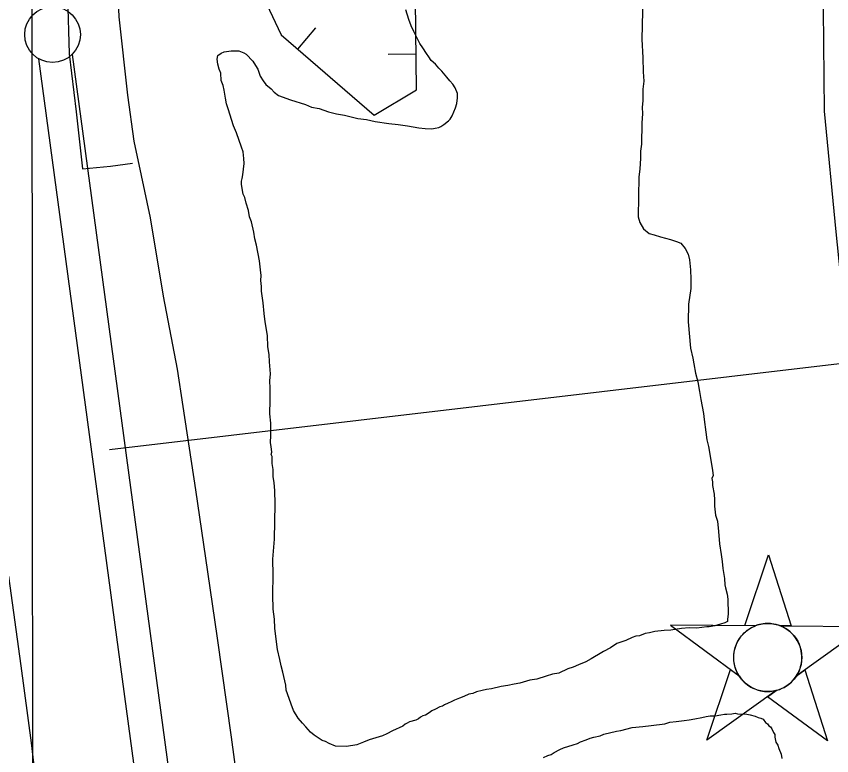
# Model space of a CAD drawing. Extents: x 3297753 to 3335611, y 652252 to 677623.
# Drawn here: x 3307103 to 3307834, y 674202 to 674865 of the extents above; entities that cross this region are included whole.
import ezdxf

# ---------------------------------------------------------------- set-up
doc = ezdxf.new("R2010")
doc.units = 0
for name, color, linetype in [('V-BORW-LINE', 7, 'Continuous'), ('V-CHAN-NAID', 7, 'Continuous'), ('V-FLOD-BASE', 7, 'Continuous'), ('V-GRID-MAJR', 7, 'Continuous'), ('V-LEVE-TOET', 7, 'Continuous'), ('V-RIVR-RANG', 7, 'Continuous'), ('V-RRAP-FSHR', 7, 'Continuous'), ('V-SITE-VEGE', 7, 'Continuous'), ('V-SURV-LINE', 7, 'Continuous')]:
    doc.layers.add(name, color=color, linetype=linetype)

msp = doc.modelspace()

# ---------------------------------------------------------------- linework, layer by layer
at = {"layer": 'V-BORW-LINE'}
for p, q in [((3307355.19, 674835.72), (3307371.5, 674854.66)), ((3307461.32, 674831.08), (3307436.32, 674830.79))]:
    msp.add_line(p, q, dxfattribs=at)
msp.add_lwpolyline([(3307285.61, 675066.94), (3307285.28, 675066.48), (3307280.49, 675023.39), (3307295.37, 674943.47), (3307340.17, 674848.65), (3307423.89, 674776.55), (3307461.69, 674799.26), (3307460.75, 674879.52), (3307453.65, 675019.87), (3307450.86, 675181.62), (3307468.43, 675330.06), (3307479.3, 675509.81), (3307487.7, 675715.39), (3307489.3, 675820.63)], dxfattribs=at)
at = {"layer": 'V-CHAN-NAID'}
for points in [[(3307766.04, 674318.55), (3307756.45, 674318.61), (3307777.58, 674382.1), (3307797.8, 674318.32), (3307788.21, 674318.39), (3307786.64, 674318.97), (3307784.54, 674319.59), (3307782.5, 674320.04), (3307780.47, 674320.35), (3307779.3, 674320.46), (3307777.77, 674320.54), (3307776.04, 674320.54), (3307774.67, 674320.47), (3307772.77, 674320.27), (3307771.4, 674320.05), (3307769.62, 674319.67), (3307768.09, 674319.25), (3307767.06, 674318.91)], [(3307766.04, 674318.55), (3307689.55, 674319.09), (3307751.11, 674273.69), (3307750, 674275.6), (3307749.19, 674277.23), (3307748.37, 674279.19), (3307747.67, 674281.25), (3307747.3, 674282.57), (3307746.94, 674284.2), (3307746.7, 674285.64), (3307746.51, 674287.24), (3307746.4, 674288.98), (3307746.39, 674290.56), (3307746.5, 674292.63), (3307746.68, 674294.25), (3307747.07, 674296.45), (3307747.55, 674298.38), (3307748.16, 674300.26), (3307748.81, 674301.94), (3307749.54, 674303.53), (3307750.35, 674305.06), (3307751.41, 674306.8), (3307752.44, 674308.27), (3307753.44, 674309.54), (3307754.45, 674310.69), (3307755.75, 674312.02), (3307756.81, 674312.99), (3307758.52, 674314.39), (3307759.73, 674315.26), (3307761.42, 674316.33), (3307763.15, 674317.27), (3307764.6, 674317.95)], [(3307788.21, 674318.39), (3307864.71, 674317.85), (3307802.5, 674273.32), (3307803.42, 674274.81), (3307804.39, 674276.66), (3307805.11, 674278.25), (3307805.85, 674280.2), (3307806.39, 674281.99), (3307806.79, 674283.62), (3307807.15, 674285.63), (3307807.34, 674287.21), (3307807.46, 674289.41), (3307807.43, 674291.48), (3307807.24, 674293.7), (3307806.98, 674295.45), (3307806.49, 674297.69), (3307805.85, 674299.83), (3307805.1, 674301.81), (3307804.45, 674303.25), (3307803.44, 674305.17), (3307802.38, 674306.89), (3307801.17, 674308.59), (3307799.9, 674310.13), (3307798.63, 674311.5), (3307797, 674313.03), (3307795.26, 674314.44), (3307793.57, 674315.62), (3307791.69, 674316.75), (3307790.21, 674317.51)], [(3307784.47, 674260.42), (3307722.27, 674215.9), (3307743.4, 674279.38), (3307751.11, 674273.69), (3307751.75, 674272.73), (3307753.13, 674270.87), (3307754.34, 674269.45), (3307755.81, 674267.95), (3307757.2, 674266.7), (3307758.65, 674265.54), (3307760.06, 674264.55), (3307761.73, 674263.52), (3307763.45, 674262.61), (3307765.24, 674261.8), (3307766.69, 674261.24), (3307768.31, 674260.71), (3307770.54, 674260.15), (3307772.07, 674259.86), (3307774.1, 674259.6), (3307775.63, 674259.5), (3307777.49, 674259.48), (3307779.18, 674259.55), (3307780.89, 674259.73), (3307782.79, 674260.04)], [(3307802.5, 674273.32), (3307810.3, 674278.91), (3307830.52, 674215.13), (3307776.68, 674254.84), (3307784.47, 674260.42), (3307786.14, 674260.89), (3307787.75, 674261.45), (3307789.91, 674262.37), (3307791.64, 674263.25), (3307793.51, 674264.37), (3307795.25, 674265.58), (3307796.8, 674266.82), (3307798.09, 674267.99), (3307799.47, 674269.41), (3307800.68, 674270.81), (3307801.79, 674272.29)]]:
    msp.add_lwpolyline(points, close=True, dxfattribs=at)
msp.add_circle((3307776.93, 674290.01), 30.54, dxfattribs=at)
at = {"layer": 'V-FLOD-BASE'}
msp.add_lwpolyline([(3307196.89, 675820.33), (3307194.94, 675780.05), (3307191.4, 675723.06), (3307187.98, 675654.96), (3307184.79, 675582.11), (3307179.52, 675499.15), (3307175.3, 675421.24), (3307172.15, 675350.29), (3307167.15, 675282.54), (3307162.77, 675195.76), (3307157.7, 675088.07), (3307152.2, 674991.8), (3307149.35, 674920.21), (3307148.7, 674883.14), (3307150, 674831.44), (3307156.38, 674779.34), (3307162.13, 674728.2), (3307187.22, 674730.62), (3307206.92, 674733.44)], dxfattribs=at)
at = {"layer": 'V-GRID-MAJR'}
msp.add_spline([(3307129.44, 657635.96), (3307127.24, 660664.74), (3307122.83, 666726.16), (3307118.42, 672787.61), (3307116.22, 675820.25)], degree=3, dxfattribs=at)
at = {"layer": 'V-LEVE-TOET'}
for points in [[(3307209.8, 675137.7), (3307204.45, 675067.74), (3307198.57, 674986.06), (3307193.23, 674898.66), (3307194.53, 674864.72), (3307202.48, 674794.52), (3307208.1, 674753.22), (3307214.53, 674722.35), (3307222.74, 674684.48), (3307234.49, 674614.22), (3307246.97, 674548.7), (3307252.08, 674515.01), (3307263.45, 674440.31), (3307274.2, 674366.9), (3307282.98, 674307.46), (3307295.36, 674218.48), (3307306.87, 674133.96)], [(3307124.72, 674141.29), (3307116.16, 674213.4), (3307106.92, 674282.67), (3307095.98, 674363.06)]]:
    msp.add_lwpolyline(points, dxfattribs=at)
at = {"layer": 'V-RIVR-RANG'}
msp.add_line((3307186.16, 674476.56), (3308459.39, 674626.32), dxfattribs=at)
at = {"layer": 'V-RRAP-FSHR'}
msp.add_lwpolyline([(3307962.95, 674134.59), (3307950.74, 674205.42), (3307930.77, 674263.25), (3307901.46, 674335.5), (3307871.85, 674428.21), (3307852.97, 674528.66), (3307838.2, 674671.87), (3307827.8, 674780.03), (3307826.48, 674902.45), (3307810.85, 675028.56), (3307808.85, 675177.17), (3307804.22, 675331.48), (3307807.92, 675471.14), (3307827.24, 675599.03), (3307826.67, 675663.1), (3307819.96, 675734.77), (3307810.77, 675820.96)], dxfattribs=at)
at = {"layer": 'V-SITE-VEGE'}
for p, q in [((3307664.74, 674884.51), (3307664.04, 674844.64)), ((3307454.89, 674862.37), (3307452.23, 674870.84)), ((3307457.04, 674856.72), (3307454.89, 674862.37)), ((3307459.19, 674851.62), (3307457.04, 674856.72)), ((3307462.45, 674845.39), (3307459.19, 674851.62)), ((3307464.62, 674840.86), (3307462.45, 674845.39)), ((3307664.04, 674844.64), (3307664.86, 674827.78)), ((3307467.35, 674836.88), (3307464.62, 674840.86)), ((3307470.63, 674831.77), (3307467.35, 674836.88)), ((3307282.98, 674826.65), (3307283.6, 674830.01)), ((3307283.6, 674830.01), (3307286.45, 674832.21)), ((3307286.45, 674832.21), (3307289.28, 674833.28)), ((3307289.28, 674833.28), (3307295.47, 674834.29)), ((3307295.47, 674834.29), (3307302.21, 674834.18)), ((3307302.21, 674834.18), (3307306.67, 674832.41)), ((3307306.67, 674832.41), (3307308.9, 674831.25)), ((3307308.9, 674831.25), (3307314.96, 674824.96)), ((3307472.83, 674828.92), (3307470.63, 674831.77)), ((3307475.02, 674825.51), (3307472.83, 674828.92)), ((3307664.86, 674827.78), (3307665.21, 674815.42)), ((3307283.47, 674822.15), (3307282.98, 674826.65)), ((3307284.51, 674817.64), (3307283.47, 674822.15)), ((3307314.96, 674824.96), (3307317.14, 674820.99)), ((3307317.14, 674820.99), (3307319.33, 674817.59)), ((3307478.89, 674822.08), (3307475.02, 674825.51)), ((3307481.64, 674818.66), (3307478.89, 674822.08)), ((3307286.13, 674814.24), (3307284.51, 674817.64)), ((3307286.58, 674807.5), (3307286.13, 674814.24)), ((3307319.33, 674817.59), (3307321.46, 674811.37)), ((3307484.39, 674815.8), (3307481.64, 674818.66)), ((3307488.8, 674810.67), (3307484.39, 674815.8)), ((3307665.21, 674815.42), (3307665.62, 674806.99)), ((3307288.18, 674802.98), (3307286.58, 674807.5)), ((3307321.46, 674811.37), (3307324.2, 674807.39)), ((3307324.2, 674807.39), (3307326.39, 674803.99)), ((3307491.54, 674807.25), (3307488.8, 674810.67)), ((3307494.3, 674804.4), (3307491.54, 674807.25)), ((3307665.62, 674806.99), (3307664.93, 674799.7)), ((3307289.23, 674799.03), (3307288.18, 674802.98)), ((3307290.23, 674791.71), (3307289.23, 674799.03)), ((3307326.39, 674803.99), (3307331.37, 674799.97)), ((3307331.37, 674799.97), (3307334.13, 674797.11)), ((3307496.49, 674800.99), (3307494.3, 674804.4)), ((3307498.64, 674795.9), (3307496.49, 674800.99)), ((3307664.93, 674799.7), (3307664.75, 674789.6)), ((3307291.26, 674786.64), (3307290.23, 674791.71)), ((3307334.13, 674797.11), (3307338.01, 674794.23)), ((3307338.01, 674794.23), (3307348.6, 674790.12)), ((3307497.92, 674786.92), (3307498.57, 674791.97)), ((3307498.57, 674791.97), (3307498.64, 674795.9)), ((3307292.87, 674782.12), (3307291.26, 674786.64)), ((3307348.6, 674790.12), (3307362.01, 674785.95)), ((3307362.01, 674785.95), (3307367.58, 674783.61)), ((3307367.58, 674783.61), (3307374.3, 674782.37)), ((3307496.73, 674783.01), (3307497.92, 674786.92)), ((3307664.75, 674789.6), (3307664.08, 674783.43)), ((3307664.08, 674783.43), (3307664.55, 674777.81)), ((3307297.65, 674766.87), (3307292.87, 674782.12)), ((3307374.3, 674782.37), (3307382.67, 674779.41)), ((3307382.67, 674779.41), (3307389.94, 674777.59)), ((3307389.94, 674777.59), (3307397.21, 674776.35)), ((3307397.21, 674776.35), (3307408.96, 674773.33)), ((3307493.79, 674775.77), (3307496.73, 674783.01)), ((3307664.55, 674777.81), (3307663.84, 674769.4)), ((3307408.96, 674773.33), (3307416.81, 674772.63)), ((3307416.81, 674772.63), (3307424.64, 674770.81)), ((3307424.64, 674770.81), (3307436.96, 674768.91)), ((3307436.96, 674768.91), (3307445.37, 674768.2)), ((3307486.36, 674768.03), (3307490.35, 674771.33)), ((3307490.35, 674771.33), (3307492.06, 674772.99)), ((3307492.06, 674772.99), (3307493.79, 674775.77)), ((3307663.84, 674769.4), (3307663.5, 674750.31)), ((3307300.35, 674760.64), (3307297.65, 674766.87)), ((3307445.37, 674768.2), (3307453.77, 674766.93)), ((3307453.77, 674766.93), (3307463.85, 674765.06)), ((3307463.85, 674765.06), (3307469.45, 674764.4)), ((3307469.45, 674764.4), (3307475.62, 674764.29)), ((3307475.62, 674764.29), (3307478.44, 674764.81)), ((3307478.44, 674764.81), (3307481.82, 674765.31)), ((3307481.82, 674765.31), (3307483.52, 674766.4)), ((3307483.52, 674766.4), (3307486.36, 674768.03)), ((3307304.62, 674747.65), (3307300.35, 674760.64)), ((3307306.23, 674743.69), (3307304.62, 674747.65)), ((3307663.5, 674750.31), (3307662.83, 674744.15)), ((3307306.68, 674737.51), (3307306.23, 674743.69)), ((3307662.83, 674744.15), (3307662.72, 674737.97)), ((3307305.86, 674722.92), (3307307.17, 674733.01)), ((3307307.17, 674733.01), (3307306.68, 674737.51)), ((3307662.72, 674737.97), (3307661.98, 674727.88)), ((3307661.98, 674727.88), (3307661.3, 674721.15)), ((3307304.64, 674717.33), (3307305.24, 674719.56)), ((3307305.24, 674719.56), (3307305.86, 674722.92)), ((3307661.3, 674721.15), (3307660.67, 674685.22)), ((3307304.59, 674714.52), (3307304.64, 674717.33)), ((3307305.62, 674708.89), (3307304.59, 674714.52)), ((3307306.12, 674705.51), (3307305.62, 674708.89)), ((3307307.75, 674702.67), (3307306.12, 674705.51)), ((3307308.79, 674697.6), (3307307.75, 674702.67)), ((3307310.91, 674690.82), (3307308.79, 674697.6)), ((3307311.94, 674685.19), (3307310.91, 674690.82)), ((3307313.54, 674680.67), (3307311.94, 674685.19)), ((3307660.67, 674685.22), (3307662.26, 674680.14)), ((3307315.63, 674671.65), (3307313.54, 674680.67)), ((3307662.26, 674680.14), (3307665.53, 674674.47)), ((3307665.53, 674674.47), (3307670.52, 674670.45)), ((3307316.64, 674665.45), (3307315.63, 674671.65)), ((3307670.52, 674670.45), (3307674.99, 674669.25)), ((3307674.99, 674669.25), (3307680.57, 674667.46)), ((3307680.57, 674667.46), (3307689.51, 674665.06)), ((3307318.23, 674659.81), (3307316.64, 674665.45)), ((3307320.79, 674645.72), (3307318.23, 674659.81)), ((3307689.51, 674665.06), (3307695.1, 674663.27)), ((3307695.1, 674663.27), (3307699, 674661.52)), ((3307699, 674661.52), (3307702.85, 674656.96)), ((3307702.85, 674656.96), (3307705.57, 674651.86)), ((3307705.57, 674651.86), (3307706.6, 674646.79)), ((3307321.77, 674637.85), (3307320.79, 674645.72)), ((3307706.6, 674646.79), (3307707.56, 674637.78)), ((3307322.24, 674632.78), (3307321.77, 674637.85)), ((3307707.56, 674637.78), (3307707.98, 674629.35)), ((3307322.17, 674628.29), (3307322.24, 674632.78)), ((3307322.63, 674622.67), (3307322.17, 674628.29)), ((3307322.56, 674618.74), (3307322.63, 674622.67)), ((3307707.98, 674629.35), (3307707.83, 674620.93)), ((3307324.06, 674608.04), (3307322.56, 674618.74)), ((3307707.83, 674620.93), (3307705.9, 674606.93)), ((3307325.01, 674598.48), (3307324.06, 674608.04)), ((3307705.9, 674606.93), (3307705.62, 674591.21)), ((3307326, 674591.16), (3307325.01, 674598.48)), ((3307328.03, 674578.77), (3307326, 674591.16)), ((3307705.62, 674591.21), (3307707.45, 674567.59)), ((3307328.42, 674568.66), (3307328.03, 674578.77)), ((3307329.42, 674561.9), (3307328.42, 674568.66)), ((3307707.45, 674567.59), (3307709.54, 674558.57)), ((3307329.86, 674555.15), (3307329.42, 674561.9)), ((3307709.54, 674558.57), (3307710.57, 674553.5)), ((3307330.8, 674544.47), (3307329.86, 674555.15)), ((3307710.57, 674553.5), (3307712.11, 674545.05)), ((3307330.13, 674538.3), (3307330.8, 674544.47)), ((3307712.11, 674545.05), (3307714.21, 674537.15)), ((3307330.57, 674531.55), (3307330.13, 674538.3)), ((3307714.21, 674537.15), (3307715.75, 674528.7)), ((3307330.38, 674520.89), (3307330.57, 674531.55)), ((3307715.75, 674528.7), (3307716.74, 674521.38)), ((3307330.16, 674508.54), (3307330.38, 674520.89)), ((3307716.74, 674521.38), (3307719.33, 674508.98)), ((3307331.14, 674500.1), (3307330.16, 674508.54)), ((3307719.33, 674508.98), (3307719.8, 674503.36)), ((3307330.95, 674489.43), (3307331.14, 674500.1)), ((3307719.8, 674503.36), (3307721.28, 674492.1)), ((3307721.28, 674492.1), (3307722.29, 674485.34)), ((3307330.83, 674482.69), (3307330.95, 674489.43)), ((3307722.29, 674485.34), (3307723.86, 674479.14)), ((3307331.33, 674479.32), (3307330.83, 674482.69)), ((3307331.81, 674474.25), (3307331.33, 674479.32)), ((3307723.86, 674479.14), (3307726.39, 674463.37)), ((3307331.2, 674472.02), (3307331.81, 674474.25)), ((3307332.3, 674470.31), (3307331.2, 674472.02)), ((3307332.19, 674464.14), (3307332.3, 674470.31)), ((3307333.21, 674458.5), (3307332.19, 674464.14)), ((3307726.39, 674463.37), (3307727.42, 674457.73)), ((3307333.1, 674452.33), (3307333.21, 674458.5)), ((3307727.42, 674457.73), (3307727.9, 674453.23)), ((3307334.13, 674446.7), (3307333.1, 674452.33)), ((3307727.9, 674453.23), (3307726.73, 674450.45)), ((3307726.73, 674450.45), (3307727.24, 674447.63)), ((3307727.24, 674447.63), (3307727.18, 674444.26)), ((3307334.57, 674439.95), (3307334.13, 674446.7)), ((3307334.91, 674427.59), (3307334.57, 674439.95)), ((3307727.18, 674444.26), (3307728.72, 674436.37)), ((3307728.72, 674436.37), (3307729.2, 674431.31)), ((3307334.36, 674396.15), (3307334.91, 674427.59)), ((3307729.2, 674431.31), (3307729.1, 674425.69)), ((3307729.1, 674425.69), (3307730.08, 674417.82)), ((3307730.08, 674417.82), (3307731.67, 674412.17)), ((3307731.67, 674412.17), (3307732.63, 674403.17)), ((3307732.63, 674403.17), (3307733.56, 674391.92)), ((3307332.92, 674378.21), (3307334.36, 674396.15)), ((3307733.56, 674391.92), (3307735.07, 674382.35)), ((3307735.07, 674382.35), (3307736.09, 674376.15)), ((3307333.23, 674364.16), (3307332.92, 674378.21)), ((3307736.09, 674376.15), (3307736.54, 674369.97)), ((3307736.54, 674369.97), (3307738.07, 674360.96)), ((3307332.92, 674346.2), (3307333.23, 674364.16)), ((3307738.07, 674360.96), (3307738.53, 674355.33)), ((3307738.53, 674355.33), (3307739.04, 674352.52)), ((3307739.04, 674352.52), (3307740.62, 674346.87)), ((3307333.25, 674333.28), (3307332.92, 674346.2)), ((3307740.62, 674346.87), (3307741.1, 674342.37)), ((3307741.1, 674342.37), (3307741.04, 674338.44)), ((3307741.04, 674338.44), (3307741.5, 674332.82)), ((3307334.22, 674324.28), (3307333.25, 674333.28)), ((3307741.5, 674332.82), (3307741.43, 674328.89)), ((3307334.64, 674316.41), (3307334.22, 674324.28)), ((3307740.79, 674324.41), (3307740.75, 674322.16)), ((3307741.43, 674328.89), (3307740.79, 674324.41)), ((3307336.1, 674304.02), (3307334.64, 674316.41)), ((3307699.65, 674316.15), (3307690.08, 674314.63)), ((3307706.4, 674316.59), (3307699.65, 674316.15)), ((3307713.13, 674316.47), (3307706.4, 674316.59)), ((3307722.14, 674317.44), (3307713.13, 674316.47)), ((3307724.38, 674317.4), (3307722.14, 674317.44)), ((3307729.45, 674318.43), (3307724.38, 674317.4)), ((3307734.54, 674320.03), (3307729.45, 674318.43)), ((3307738.49, 674321.08), (3307734.54, 674320.03)), ((3307740.75, 674322.16), (3307738.49, 674321.08)), ((3307655.14, 674307.95), (3307649.48, 674305.24)), ((3307658.53, 674309.01), (3307655.14, 674307.95)), ((3307661.91, 674309.51), (3307658.53, 674309.01)), ((3307667, 674311.67), (3307661.91, 674309.51)), ((3307670.94, 674312.16), (3307667, 674311.67)), ((3307675.45, 674313.21), (3307670.94, 674312.16)), ((3307683.89, 674314.18), (3307675.45, 674313.21)), ((3307690.08, 674314.63), (3307683.89, 674314.18)), ((3307337.11, 674297.27), (3307336.1, 674304.02)), ((3307641.57, 674302.57), (3307635.89, 674298.74)), ((3307646.09, 674304.18), (3307641.57, 674302.57)), ((3307649.48, 674305.24), (3307646.09, 674304.18)), ((3307339.2, 674288.25), (3307337.11, 674297.27)), ((3307627.95, 674294.39), (3307618.31, 674288.94)), ((3307629.65, 674295.48), (3307627.95, 674294.39)), ((3307635.89, 674298.74), (3307629.65, 674295.48)), ((3307340.22, 674282.61), (3307339.2, 674288.25)), ((3307613.77, 674286.21), (3307606.98, 674283.53)), ((3307618.31, 674288.94), (3307613.77, 674286.21)), ((3307341.81, 674276.97), (3307340.22, 674282.61)), ((3307597.37, 674279.77), (3307589.44, 674275.97)), ((3307602.45, 674281.36), (3307597.37, 674279.77)), ((3307606.98, 674283.53), (3307602.45, 674281.36)), ((3307344.41, 674265.13), (3307341.81, 674276.97)), ((3307578.16, 674273.36), (3307569.69, 674270.71)), ((3307583.8, 674274.95), (3307578.16, 674273.36)), ((3307589.44, 674275.97), (3307583.8, 674274.95)), ((3307344.89, 674260.63), (3307344.41, 674265.13)), ((3307537.56, 674263.97), (3307529.1, 674261.88)), ((3307543.76, 674264.99), (3307537.56, 674263.97)), ((3307549.39, 674266.01), (3307543.76, 674264.99)), ((3307554.46, 674267.05), (3307549.39, 674266.01)), ((3307563.49, 674269.69), (3307554.46, 674267.05)), ((3307569.69, 674270.71), (3307563.49, 674269.69)), ((3307347.57, 674253.28), (3307344.89, 674260.63)), ((3307508.8, 674257.18), (3307504.27, 674255.01)), ((3307512.18, 674257.68), (3307508.8, 674257.18)), ((3307515.58, 674259.31), (3307512.18, 674257.68)), ((3307520.65, 674260.34), (3307515.58, 674259.31)), ((3307524.6, 674261.39), (3307520.65, 674260.34)), ((3307529.1, 674261.88), (3307524.6, 674261.39)), ((3307349.16, 674248.2), (3307347.57, 674253.28)), ((3307492.96, 674250.16), (3307490.13, 674249.08)), ((3307495.79, 674251.79), (3307492.96, 674250.16)), ((3307500.31, 674253.4), (3307495.79, 674251.79)), ((3307504.27, 674255.01), (3307500.31, 674253.4)), ((3307351.31, 674242.55), (3307349.16, 674248.2)), ((3307355.68, 674235.73), (3307351.31, 674242.55)), ((3307475.4, 674242.04), (3307473.13, 674240.4)), ((3307478.8, 674243.67), (3307475.4, 674242.04)), ((3307482.77, 674245.84), (3307478.8, 674243.67)), ((3307485.03, 674246.37), (3307482.77, 674245.84)), ((3307486.73, 674247.46), (3307485.03, 674246.37)), ((3307490.13, 674249.08), (3307486.73, 674247.46)), ((3307359.53, 674231.17), (3307355.68, 674235.73)), ((3307463.49, 674234.95), (3307461.22, 674233.87)), ((3307465.2, 674236.61), (3307463.49, 674234.95)), ((3307467.47, 674237.69), (3307465.2, 674236.61)), ((3307469.72, 674238.21), (3307467.47, 674237.69)), ((3307473.13, 674240.4), (3307469.72, 674238.21)), ((3307362.28, 674227.75), (3307359.53, 674231.17)), ((3307366.69, 674223.18), (3307362.28, 674227.75)), ((3307449.33, 674228.47), (3307440.27, 674224.13)), ((3307451.61, 674230.11), (3307449.33, 674228.47)), ((3307453.31, 674231.2), (3307451.61, 674230.11)), ((3307455.58, 674232.28), (3307453.31, 674231.2)), ((3307461.22, 674233.87), (3307455.58, 674232.28)), ((3307370.01, 674220.32), (3307366.69, 674223.18)), ((3307377.23, 674215.7), (3307370.01, 674220.32)), ((3307435.17, 674221.41), (3307431.21, 674219.8)), ((3307440.27, 674224.13), (3307435.17, 674221.41)), ((3307380.01, 674214.52), (3307377.23, 674215.7)), ((3307383.35, 674212.78), (3307380.01, 674214.52)), ((3307388.93, 674210.44), (3307383.35, 674212.78)), ((3307414.26, 674213.92), (3307408.04, 674211.78)), ((3307419.35, 674216.08), (3307414.26, 674213.92)), ((3307431.21, 674219.8), (3307419.35, 674216.08)), ((3307399.03, 674210.26), (3307388.93, 674210.44)), ((3307408.04, 674211.78), (3307399.03, 674210.26))]:
    msp.add_line(p, q, dxfattribs=at)
msp.add_lwpolyline([(3307575.64, 674200.41), (3307579.6, 674202.02), (3307582.42, 674203.09), (3307585.26, 674204.73), (3307590.36, 674207.45), (3307593.76, 674209.07), (3307602.23, 674211.73), (3307606.18, 674212.79), (3307609.02, 674214.42), (3307614.1, 674216.02), (3307617.5, 674217.64), (3307620.88, 674218.7), (3307626.52, 674219.73), (3307629.92, 674221.35), (3307641.2, 674223.96), (3307645.14, 674224.45), (3307655.29, 674227.08), (3307664.85, 674228.04), (3307672.17, 674229.03), (3307684.55, 674230.5), (3307689.07, 674232.1), (3307694.7, 674232.57), (3307702.01, 674233.56), (3307706.51, 674234.04), (3307711.59, 674235.07), (3307717.78, 674236.09), (3307721.73, 674237.14), (3307725.11, 674237.64), (3307729.6, 674237.56), (3307734.67, 674238.6), (3307738.05, 674239.1), (3307740.3, 674239.06), (3307744.8, 674239.54), (3307747.61, 674240.05), (3307749.85, 674239.45), (3307758.27, 674239.31), (3307761.07, 674238.7), (3307765.54, 674237.49), (3307768.33, 674236.32), (3307770.56, 674235.72), (3307772.79, 674234.56), (3307774.98, 674231.71), (3307776.65, 674230.56), (3307777.74, 674228.85), (3307779.41, 674227.7), (3307780.5, 674226), (3307782.13, 674222.6), (3307783.22, 674220.9), (3307783.18, 674218.65), (3307784.22, 674214.14), (3307785.85, 674211.3), (3307786.93, 674208.48), (3307789.09, 674203.39), (3307789.58, 674199.45)], dxfattribs=at)
at = {"layer": 'V-SURV-LINE'}
for points in [[(3307152.68, 674830.91), (3307414.58, 672888.94)], [(3307384.85, 672884.94), (3307122.94, 674826.91)]]:
    msp.add_lwpolyline(points, dxfattribs=at)
msp.add_circle((3307135.14, 674848.72), 25, dxfattribs=at)

doc.saveas('drawing.dxf')
